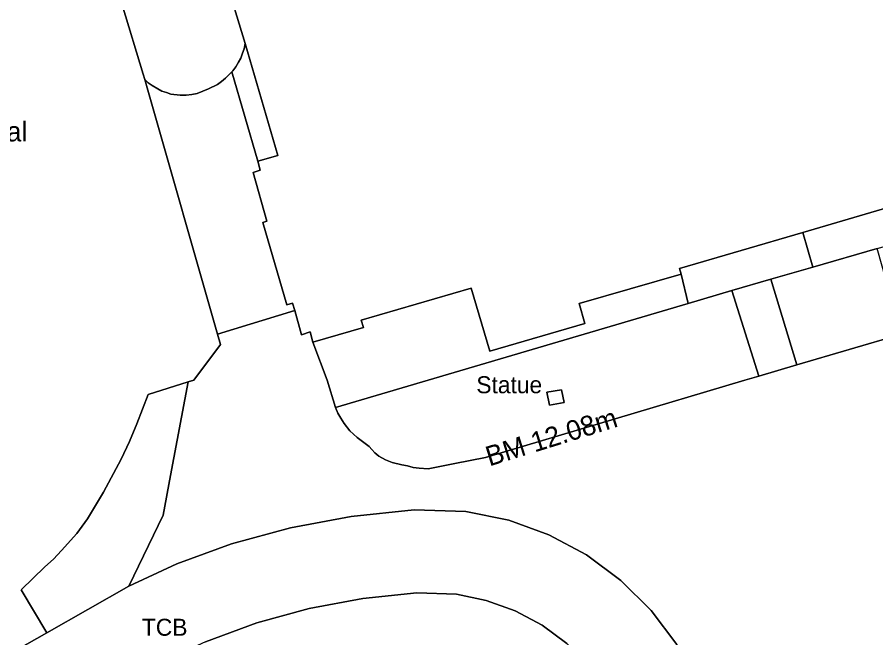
# Model space of a CAD drawing. Extents: x 529240 to 530363, y 179600 to 180767.
# Drawn here: x 529892.4 to 529968, y 180477.3 to 180532 of the extents above; entities that cross this region are included whole.
import ezdxf

# ---------------------------------------------------------------- set-up
doc = ezdxf.new("R2010")
doc.units = 0
for name, color, linetype in [('Building', 7, 'Continuous'), ('General surface', 7, 'Continuous'), ('Road Or Track', 7, 'Continuous'), ('Roadside', 7, 'Continuous'), ('Structure', 7, 'Continuous'), ('Unclassified', 7, 'Continuous')]:
    doc.layers.add(name, color=color, linetype=linetype)

msp = doc.modelspace()

# ---------------------------------------------------------------- linework, layer by layer
at = {"layer": 'Building'}
for points in [[(529901.65, 180533.05), (529903.5, 180526.95), (529903.65, 180526.5), (529903.95, 180526.2), (529904.3, 180525.95), (529904.8, 180525.65), (529905.15, 180525.45), (529905.55, 180525.35), (529905.95, 180525.2), (529906.75, 180525.1), (529907.3, 180525.1), (529907.8, 180525.15), (529908.25, 180525.25), (529909.25, 180525.65), (529910.05, 180526.05), (529910.4, 180526.3), (529910.75, 180526.6), (529911.3, 180527.15), (529911.4, 180527.25), (529911.65, 180527.6), (529911.9, 180528), (529912.1, 180528.35), (529912.25, 180528.8), (529912.4, 180529.2), (529912.5, 180529.65), (529910.7, 180535.55)], [(529910.7, 180535.55), (529912.5, 180529.65), (529915.35, 180519.8), (529913.6, 180519.3), (529913.8, 180518.5), (529913.2, 180518.3), (529914.4, 180514), (529914.05, 180513.9), (529916.15, 180506.65), (529916.65, 180506.8), (529916.85, 180506.15), (529917.45, 180504), (529918.2, 180504.25), (529918.45, 180503.35), (529922.9, 180504.65), (529922.7, 180505.3), (529932.4, 180508.1), (529934.05, 180502.55), (529942.4, 180505), (529941.9, 180506.75), (529950.9, 180509.35), (529950.75, 180509.85), (529961.6, 180513), (529971.6, 180515.95)], [(529910.7, 180535.55), (529912.5, 180529.65)], [(529887.05, 180473.25), (529895, 180477.75), (529892.75, 180481.55), (529894.85, 180483.55), (529895.6, 180484.25), (529896.3, 180485), (529897.65, 180486.5), (529898.6, 180487.8), (529900, 180490.15), (529901.55, 180493.05), (529902.3, 180494.6), (529902.95, 180496.15), (529903.95, 180498.75), (529907.45, 180499.85), (529907.95, 180500), (529910.3, 180503.15), (529910.05, 180504.05), (529903.9, 180525.55), (529903.65, 180526.5), (529903.5, 180526.95), (529901.65, 180533.05)], [(529901.65, 180533.05), (529903.5, 180526.95)], [(529911.3, 180527.15), (529911.4, 180527.25), (529911.65, 180527.6), (529911.9, 180528), (529912.1, 180528.35), (529912.25, 180528.8), (529912.4, 180529.2), (529912.5, 180529.65)], [(529912.5, 180529.65), (529915.35, 180519.8), (529913.6, 180519.3)], [(529860.1, 180528.5), (529870.6, 180500), (529871.7, 180496.95), (529883.95, 180475.65), (529885.2, 180476.45), (529887.05, 180473.25), (529895, 180477.75)], [(529903.65, 180526.5), (529903.5, 180526.95)], [(529903.65, 180526.5), (529903.95, 180526.2), (529904.3, 180525.95), (529904.8, 180525.65), (529905.15, 180525.45), (529905.55, 180525.35), (529905.95, 180525.2), (529906.75, 180525.1), (529907.3, 180525.1), (529907.8, 180525.15), (529908.25, 180525.25), (529909.25, 180525.65), (529910.05, 180526.05), (529910.4, 180526.3), (529910.75, 180526.6), (529911.3, 180527.15)], [(529903.9, 180525.55), (529903.65, 180526.5)], [(529910.05, 180504.05), (529903.9, 180525.55)], [(529913.6, 180519.3), (529913.8, 180518.5), (529913.2, 180518.3), (529914.4, 180514), (529914.05, 180513.9), (529916.15, 180506.65), (529916.65, 180506.8), (529916.85, 180506.15)], [(529961.6, 180513), (529971.6, 180515.95), (529972.3, 180513.2)], [(529950.9, 180509.35), (529950.75, 180509.85), (529961.6, 180513)], [(529961.6, 180513), (529962.5, 180509.95)], [(529962.5, 180509.95), (529968.15, 180511.6)], [(529918.45, 180503.35), (529922.9, 180504.65), (529922.7, 180505.3), (529932.4, 180508.1), (529934.05, 180502.55), (529942.4, 180505), (529941.9, 180506.75), (529950.9, 180509.35)], [(529916.85, 180506.15), (529917.45, 180504), (529918.2, 180504.25), (529918.45, 180503.35)], [(529907.45, 180499.85), (529907.95, 180500), (529910.3, 180503.15), (529910.05, 180504.05)], [(529895, 180477.75), (529892.75, 180481.55), (529894.85, 180483.55), (529895.6, 180484.25), (529896.3, 180485), (529897.65, 180486.5), (529898.6, 180487.8), (529900, 180490.15), (529901.55, 180493.05), (529902.3, 180494.6), (529902.95, 180496.15), (529903.95, 180498.75), (529907.45, 180499.85)], [(529905.9, 180491.6), (529907.45, 180499.85)], [(529902.25, 180481.85), (529905.25, 180488.1), (529905.9, 180491.6)], [(529895, 180477.75), (529902.25, 180481.85)]]:
    msp.add_lwpolyline(points, dxfattribs=at)
for points in [[(529962.5, 180509.95), (529968.15, 180511.6), (529972.4, 180512.8), (529972.3, 180513.2), (529971.6, 180515.95), (529961.6, 180513)], [(529895, 180477.75), (529902.25, 180481.85), (529905.25, 180488.1), (529905.9, 180491.6), (529907.45, 180499.85), (529903.95, 180498.75), (529902.95, 180496.15), (529902.3, 180494.6), (529901.55, 180493.05), (529900, 180490.15), (529898.6, 180487.8), (529897.65, 180486.5), (529896.3, 180485), (529895.6, 180484.25), (529894.85, 180483.55), (529892.75, 180481.55)]]:
    msp.add_lwpolyline(points, close=True, dxfattribs=at)
at = {"layer": 'General surface'}
for points in [[(529913.6, 180519.3), (529915.35, 180519.8), (529912.5, 180529.65), (529912.4, 180529.2), (529912.25, 180528.8), (529912.1, 180528.35), (529911.9, 180528), (529911.65, 180527.6), (529911.4, 180527.25), (529911.3, 180527.15)], [(529903.9, 180525.55), (529910.05, 180504.05), (529916.85, 180506.15), (529916.65, 180506.8), (529916.15, 180506.65), (529914.05, 180513.9), (529914.4, 180514), (529913.2, 180518.3), (529913.8, 180518.5), (529913.6, 180519.3), (529911.3, 180527.15), (529910.75, 180526.6), (529910.4, 180526.3), (529910.05, 180526.05), (529909.25, 180525.65), (529908.25, 180525.25), (529907.8, 180525.15), (529907.3, 180525.1), (529906.75, 180525.1), (529905.95, 180525.2), (529905.55, 180525.35), (529905.15, 180525.45), (529904.8, 180525.65), (529904.3, 180525.95), (529903.95, 180526.2), (529903.65, 180526.5)], [(529958.8, 180508.9), (529962.5, 180509.95), (529961.6, 180513), (529950.75, 180509.85), (529950.9, 180509.35), (529951.5, 180506.75), (529955.35, 180507.9)], [(529962.5, 180509.95), (529958.8, 180508.9), (529961.1, 180501.35), (529970.3, 180504.05), (529969.85, 180505.65), (529968.6, 180510.05), (529968.15, 180511.6)], [(529951.5, 180506.75), (529950.9, 180509.35), (529941.9, 180506.75), (529942.4, 180505), (529934.05, 180502.55), (529932.4, 180508.1), (529922.7, 180505.3), (529922.9, 180504.65), (529918.45, 180503.35), (529919.7, 180500), (529920.45, 180497.6), (529928.6, 180500)], [(529955.35, 180507.9), (529957.75, 180500.35), (529961.1, 180501.35), (529958.8, 180508.9)], [(529920.45, 180497.6), (529920.65, 180497.1), (529920.9, 180496.65), (529921.2, 180496.2), (529921.7, 180495.55), (529922.35, 180494.95), (529923.4, 180494.15), (529923.65, 180493.9), (529923.9, 180493.6), (529924.25, 180493.3), (529924.85, 180493), (529925.45, 180492.75), (529926.3, 180492.55), (529926.8, 180492.45), (529927.3, 180492.3), (529927.8, 180492.25), (529928.6, 180492.2), (529930.95, 180492.65), (529933.65, 180493.2), (529956.5, 180500), (529957.75, 180500.35), (529955.35, 180507.9), (529951.5, 180506.75), (529928.6, 180500)], [(529939.05, 180498.95), (529940.35, 180499.15), (529940.6, 180498.05), (529939.3, 180497.8)]]:
    msp.add_lwpolyline(points, close=True, dxfattribs=at)
msp.add_lwpolyline([(529970.3, 180504.05), (529961.1, 180501.35), (529957.75, 180500.35), (529956.5, 180500), (529933.65, 180493.2), (529930.95, 180492.65), (529928.6, 180492.2), (529927.8, 180492.25), (529927.3, 180492.3), (529926.8, 180492.45), (529926.3, 180492.55), (529925.45, 180492.75), (529924.85, 180493), (529924.25, 180493.3), (529923.9, 180493.6), (529923.65, 180493.9), (529923.4, 180494.15), (529922.35, 180494.95), (529921.7, 180495.55), (529921.2, 180496.2), (529920.9, 180496.65), (529920.65, 180497.1), (529920.45, 180497.6), (529919.7, 180500), (529918.45, 180503.35), (529918.2, 180504.25), (529917.45, 180504), (529916.85, 180506.15), (529910.05, 180504.05), (529910.3, 180503.15), (529907.95, 180500), (529907.45, 180499.85), (529905.9, 180491.6), (529905.25, 180488.1), (529902.25, 180481.85), (529906.48, 180483.83), (529911.28, 180485.58), (529916.49, 180487.01), (529921.81, 180488), (529927.36, 180488.57), (529931.94, 180488.43), (529935.7, 180487.66), (529939.24, 180486.39), (529942.56, 180484.62), (529945.59, 180482.37), (529948.25, 180479.72), (529950.52, 180476.71)], dxfattribs=at)
at = {"layer": 'Road Or Track'}
for points in [[(529967.94, 180400.68), (529966.5, 180402.2), (529965.4, 180403.98), (529964.22, 180406.72), (529963.83, 180407.62), (529962.41, 180411.89), (529951.02, 180451.97), (529946.55, 180467.85), (529945.63, 180470.39), (529944.35, 180472.76), (529942.73, 180474.92), (529940.82, 180476.82), (529938.65, 180478.43), (529936.27, 180479.7), (529933.73, 180480.61), (529931.09, 180481.15), (529927.62, 180481.26), (529922.85, 180480.77), (529918.13, 180479.89), (529913.5, 180478.62), (529908.99, 180476.97), (529904.64, 180474.96), (529901.15, 180473.01), (529891.48, 180467.19)], [(529940.82, 180476.82), (529938.65, 180478.43), (529936.27, 180479.7), (529933.73, 180480.61), (529931.09, 180481.15), (529927.62, 180481.26), (529922.85, 180480.77), (529918.13, 180479.89), (529913.5, 180478.62), (529908.99, 180476.97)]]:
    msp.add_lwpolyline(points, dxfattribs=at)
at = {"layer": 'Roadside'}
for points in [[(529950.52, 180476.71), (529948.25, 180479.72), (529945.59, 180482.37), (529942.56, 180484.62), (529939.24, 180486.39), (529935.7, 180487.66), (529931.94, 180488.43), (529927.36, 180488.57), (529921.81, 180488), (529916.49, 180487.01), (529911.28, 180485.58), (529906.48, 180483.83), (529902.25, 180481.85), (529895, 180477.75), (529887.05, 180473.25)], [(529908.99, 180476.97), (529913.5, 180478.62), (529918.13, 180479.89), (529922.85, 180480.77), (529927.62, 180481.26), (529931.09, 180481.15), (529933.73, 180480.61), (529936.27, 180479.7), (529938.65, 180478.43), (529940.82, 180476.82)]]:
    msp.add_lwpolyline(points, dxfattribs=at)
at = {"layer": 'Structure'}
msp.add_lwpolyline([(529939.05, 180498.95), (529939.3, 180497.8), (529940.6, 180498.05), (529940.35, 180499.15)], close=True, dxfattribs=at)
at = {"layer": 'Unclassified'}
msp.add_line((529931.5, 180492.55), (529931.5, 180492.55), dxfattribs=at)
msp.add_line((529931.5, 180492.55), (529931.5, 180492.55), dxfattribs=at)
for points in [[(529913.6, 180519.3), (529911.3, 180527.15)], [(529958.8, 180508.9), (529962.5, 180509.95)], [(529950.9, 180509.35), (529951.5, 180506.75)], [(529955.35, 180507.9), (529958.8, 180508.9)], [(529958.8, 180508.9), (529961.1, 180501.35)], [(529951.5, 180506.75), (529955.35, 180507.9)], [(529957.75, 180500.35), (529955.35, 180507.9)], [(529920.45, 180497.6), (529928.6, 180500), (529951.5, 180506.75)], [(529910.05, 180504.05), (529916.85, 180506.15)], [(529961.1, 180501.35), (529970.3, 180504.05), (529969.85, 180505.65)], [(529918.45, 180503.35), (529919.7, 180500), (529920.45, 180497.6)], [(529957.75, 180500.35), (529961.1, 180501.35)], [(529933.65, 180493.2), (529956.5, 180500), (529957.75, 180500.35)], [(529939.05, 180498.95), (529939.3, 180497.8), (529940.6, 180498.05), (529940.35, 180499.15), (529939.05, 180498.95)], [(529920.45, 180497.6), (529920.65, 180497.1), (529920.9, 180496.65), (529921.2, 180496.2), (529921.7, 180495.55), (529922.35, 180494.95), (529923.4, 180494.15), (529923.65, 180493.9), (529923.9, 180493.6), (529924.25, 180493.3), (529924.85, 180493), (529925.45, 180492.75), (529926.3, 180492.55), (529926.8, 180492.45), (529927.3, 180492.3), (529927.8, 180492.25), (529928.6, 180492.2), (529930.95, 180492.65), (529933.65, 180493.2)], [(529952.6, 180472.57), (529952.31, 180473.38), (529950.52, 180476.71), (529948.25, 180479.72), (529945.59, 180482.37), (529942.56, 180484.62), (529939.24, 180486.39), (529935.7, 180487.66), (529931.94, 180488.43), (529927.36, 180488.57), (529921.81, 180488), (529916.49, 180487.01), (529911.28, 180485.58), (529906.48, 180483.83), (529902.25, 180481.85)]]:
    msp.add_lwpolyline(points, dxfattribs=at)

# ---------------------------------------------------------------- texts
at = {"layer": 'Structure'}
for s, p in [('Statue', (529932.85, 180498.85)), ('TCB', (529903.39, 180477.49))]:
    msp.add_text(s, height=1.5, dxfattribs=at).set_placement(p)
at = {"layer": 'Unclassified'}
msp.add_text('The National Gal', height=1.75, dxfattribs=at).set_placement((529875.74, 180521.03))
msp.add_text('BM 12.08m', height=1.75, rotation=17.2, dxfattribs=at).set_placement((529934, 180492.4))

doc.saveas('drawing.dxf')
